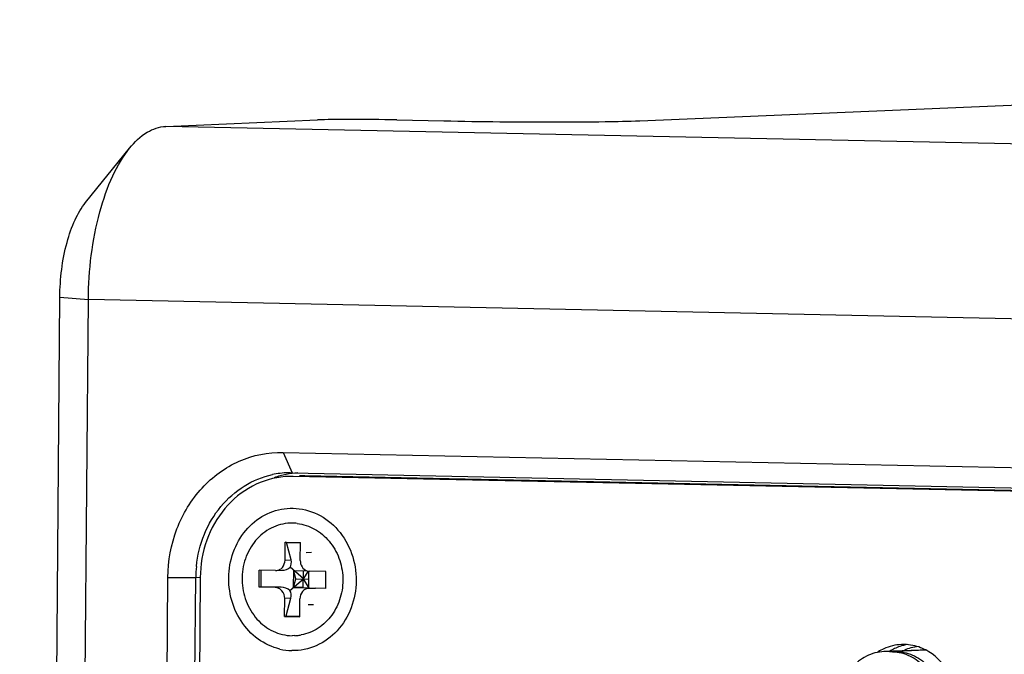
# Model space of a CAD drawing. Header units: millimetres. Extents: x 0 to 1750, y -1720 to 477.
# Tile 268 of 317: x 921 to 967, y -806 to -776. Entities that reach past the tile are written whole.
import ezdxf

# ---------------------------------------------------------------- set-up
doc = ezdxf.new("R2010")
doc.units = ezdxf.units.MM
doc.header["$LTSCALE"] = 92.51
for name, color, linetype in [('101400705_14DXF_CONTINUOUS_LINE', 7, 'CONTINUOUS'), ('DE-11-072043DXF_CONTINUOUS_LINE', 7, 'CONTINUOUS'), ('DE-13-001875DXF_CONTINUOUS_LINE', 7, 'CONTINUOUS'), ('MANIFOLD_SOLDXF_CONTINUOUS_LINE', 7, 'CONTINUOUS'), ('SC-KM3X5B-JMDXF_CONTINUOUS_LINE', 7, 'CONTINUOUS'), ('TLLAG-7XBX_DXF_CONTINUOUS_LINE', 7, 'CONTINUOUS')]:
    doc.layers.add(name, color=color, linetype=linetype)

msp = doc.modelspace()

# ---------------------------------------------------------------- linework, layer by layer
at = {"layer": '101400705_14DXF_CONTINUOUS_LINE'}
msp.add_line((963.467, -805.648), (961.969, -805.711), dxfattribs=at)
for centre, radius, start, end in [((962.051, -807.669), 1.96, 88.8093, 92.4058), ((962.051, -807.671), 1.962, 88.006, 88.808)]:
    msp.add_arc(centre, radius, start, end, dxfattribs=at)
msp.add_open_spline([(962.119, -805.71), (962.26, -805.715), (962.542, -805.756), (962.946, -805.905), (963.317, -806.138), (963.586, -806.392), (963.772, -806.626), (963.94, -806.881), (964.174, -807.371), (964.317, -808.149), (964.192, -808.93), (963.969, -809.423), (963.807, -809.679), (963.625, -809.915), (963.362, -810.171), (962.996, -810.406), (962.596, -810.558), (962.315, -810.601), (962.175, -810.607)], degree=3, knots=[0, 0, 0, 0, 0.059137, 0.118968, 0.179883, 0.242094, 0.273734, 0.305688, 0.37036, 0.501251, 0.631802, 0.696095, 0.727826, 0.75923, 0.820966, 0.881459, 0.94099, 1, 1, 1, 1], dxfattribs=at)
at = {"layer": 'DE-11-072043DXF_CONTINUOUS_LINE'}
for p, q in [((1003.217, -798.914), (933.725, -797.468)), ((934.019, -797.456), (934.262, -797.446)), ((934.262, -797.446), (934.019, -797.449)), ((1003.754, -798.892), (934.262, -797.446)), ((929.348, -802.227), (927.674, -1005.156)), ((962.463, -805.377), (962.325, -805.379))]:
    msp.add_line(p, q, dxfattribs=at)
for centre, radius, start, end in [((933.646, -801.353), 3.885, 92.425, 94.4855), ((933.646, -801.337), 3.87, 90.9948, 92.4246), ((933.645, -801.323), 3.855, 89.5743, 90.9948), ((933.645, -801.311), 3.843, 88.8082, 89.5739), ((963.003, -807.685), 2.34, 115.4035, 121.8826), ((962.972, -807.621), 2.269, 108.8463, 115.4002), ((962.96, -807.591), 2.237, 99.4419, 108.8191), ((933.717, -802.95), 2.716, 256.6084, 268.7497), ((962.486, -807.74), 2.379, 121.8701, 123.1951)]:
    msp.add_arc(centre, radius, start, end, dxfattribs=at)
for points, knots in [([(933.342, -797.48), (932.808, -797.521), (931.729, -797.84), (930.417, -798.928), (929.556, -800.458), (929.353, -801.634), (929.348, -802.227)], [0, 0, 0, 0, 0.237499, 0.482466, 0.737528, 1, 1, 1, 1]), ([(933.088, -805.592), (932.724, -805.506), (932.012, -805.171), (931.202, -804.297), (930.725, -803.169), (930.638, -801.933), (930.95, -800.744), (931.628, -799.756), (932.591, -799.103), (933.346, -798.96), (933.713, -798.968)], [0, 0, 0, 0, 0.120091, 0.244955, 0.374338, 0.505731, 0.635696, 0.761452, 0.882243, 1, 1, 1, 1]), ([(933.713, -798.968), (934.106, -798.976), (934.911, -799.176), (935.897, -799.954), (936.541, -801.077), (936.758, -802.378), (936.521, -803.67), (935.858, -804.771), (934.855, -805.51), (934.048, -805.674), (933.658, -805.666)], [0, 0, 0, 0, 0.118857, 0.241999, 0.370422, 0.502043, 0.633095, 0.760105, 0.881774, 1, 1, 1, 1]), ([(962.325, -805.379), (962.038, -805.391), (961.652, -805.486), (961.313, -805.669), (961.23, -805.721)], [0, 0, 0, 0, 0.74632, 1, 1, 1, 1]), ([(963.461, -805.635), (963.383, -805.595), (963.069, -805.453), (962.721, -805.383), (962.463, -805.377)], [0, 0, 0, 0, 0.253614, 1, 1, 1, 1]), ([(963.652, -810.532), (964.051, -810.284), (964.721, -809.513), (965.018, -808.028), (964.606, -806.57), (963.878, -805.852), (963.461, -805.635)], [0, 0, 0, 0, 0.243684, 0.499861, 0.756135, 1, 1, 1, 1])]:
    msp.add_open_spline(points, degree=3, knots=knots, dxfattribs=at)
at = {"layer": 'DE-13-001875DXF_CONTINUOUS_LINE'}
for p, q in [((950.025, -780.741), (1063.256, -775.986)), ((927.733, -781.003), (934.87, -780.703)), ((1013.144, -782.78), (927.733, -781.003)), ((938.598, -780.701), (940.798, -780.745)), ((923.958, -784.591), (926.025, -782.035)), ((920.859, -1017.958), (922.747, -789.038)), ((922.201, -1018.07), (924.089, -789.15)), ((922.747, -789.038), (924.089, -789.15)), ((1009.5, -790.927), (924.089, -789.15)), ((933.243, -796.34), (933.672, -797.298)), ((933.243, -796.34), (1002.734, -797.785)), ((933.576, -797.297), (933.672, -797.298)), ((933.672, -797.298), (1003.163, -798.744)), ((926.154, -1005.155), (927.827, -802.226)), ((927.464, -1005.155), (929.138, -802.226)), ((927.827, -802.226), (929.138, -802.226)), ((929.138, -802.226), (929.347, -802.217))]:
    msp.add_line(p, q, dxfattribs=at)
for centre, radius, start, end in [((933.593, -801.352), 4.055, 91.6933, 102.1258), ((934.193, -801.36), 4.066, 101.3902, 109.6879), ((934.182, -801.315), 4.02, 93.433, 101.3642), ((933.589, -801.284), 3.987, 90.189, 91.6653), ((934.714, -802.272), 5.576, 174.1599, 179.5197)]:
    msp.add_arc(centre, radius, start, end, dxfattribs=at)
msp.add_ellipse((938.696, -780.86), major_axis=(4.401, -0.092), ratio=0.035629, start_param=1.593985, end_param=2.626002, dxfattribs=at)
for points, knots in [([(926.025, -782.035), (926.259, -781.745), (926.753, -781.256), (927.426, -781.016), (927.733, -781.003)], [0, 0, 0, 0, 0.54811, 1, 1, 1, 1]), ([(940.798, -780.745), (942.553, -780.78), (945.082, -780.804), (948.158, -780.788), (949.478, -780.764), (950.025, -780.741)], [0, 0, 0, 0, 0.570688, 0.822175, 1, 1, 1, 1]), ([(924.089, -789.15), (924.1, -787.766), (924.334, -785.762), (925.149, -783.4), (925.707, -782.427), (926.025, -782.035)], [0, 0, 0, 0, 0.555455, 0.797408, 1, 1, 1, 1]), ([(922.747, -789.038), (922.755, -788.173), (922.901, -786.92), (923.41, -785.444), (923.759, -784.836), (923.958, -784.591)], [0, 0, 0, 0, 0.555507, 0.797409, 1, 1, 1, 1]), ([(927.827, -802.226), (927.834, -801.45), (928.114, -799.911), (929.303, -797.943), (931.099, -796.619), (932.543, -796.325), (933.243, -796.34)], [0, 0, 0, 0, 0.263198, 0.518242, 0.762584, 1, 1, 1, 1]), ([(929.167, -801.705), (929.219, -801.188), (929.467, -800.176), (930.249, -798.853), (931.365, -797.861), (932.277, -797.487), (932.742, -797.387)], [0, 0, 0, 0, 0.261354, 0.51564, 0.761313, 1, 1, 1, 1])]:
    msp.add_open_spline(points, degree=3, knots=knots, dxfattribs=at)
at = {"layer": 'MANIFOLD_SOLDXF_CONTINUOUS_LINE'}
msp.add_line((963.467, -805.648), (961.768, -805.719), dxfattribs=at)
for centre, radius, start, end in [((961.85, -807.677), 1.959, 88.8096, 92.4072), ((961.85, -807.679), 1.962, 88.4062, 88.808)]:
    msp.add_arc(centre, radius, start, end, dxfattribs=at)
msp.add_open_spline([(961.905, -805.718), (962.045, -805.722), (962.328, -805.761), (962.733, -805.908), (963.106, -806.139), (963.377, -806.392), (963.565, -806.626), (963.734, -806.88), (963.97, -807.371), (964.116, -808.15), (963.992, -808.933), (963.77, -809.427), (963.608, -809.684), (963.427, -809.92), (963.163, -810.178), (962.797, -810.414), (962.395, -810.567), (962.114, -810.609), (961.973, -810.615)], degree=3, knots=[0, 0, 0, 0, 0.05913, 0.118941, 0.179829, 0.242014, 0.273642, 0.305587, 0.370245, 0.501134, 0.631714, 0.696026, 0.727768, 0.759182, 0.820934, 0.88144, 0.94098, 1, 1, 1, 1], dxfattribs=at)
at = {"layer": 'SC-KM3X5B-JMDXF_CONTINUOUS_LINE'}
for p, q in [((933.707, -799.668), (933.574, -799.673)), ((933.335, -801.41), (933.342, -800.56)), ((933.411, -800.584), (933.342, -800.56)), ((933.342, -800.56), (934.058, -800.575)), ((933.617, -801.398), (933.411, -800.584)), ((933.411, -800.584), (934.057, -800.598)), ((934.051, -801.425), (934.058, -800.575)), ((933.335, -801.41), (933.617, -801.398)), ((934.583, -801.049), (934.326, -801.059)), ((934.2, -802.295), (933.574, -801.745)), ((932.117, -802.684), (932.124, -801.884)), ((932.884, -801.9), (932.124, -801.884)), ((932.211, -802.682), (932.218, -801.882)), ((932.884, -801.9), (932.909, -801.899)), ((932.909, -801.9), (933.198, -801.888)), ((933.565, -802.837), (934.2, -802.295)), ((933.735, -802.692), (933.742, -801.892)), ((933.735, -802.692), (933.842, -802.288)), ((933.842, -802.288), (933.742, -801.892)), ((933.742, -801.892), (934.358, -801.905)), ((933.842, -802.288), (934.454, -802.3)), ((934.196, -802.695), (934.203, -801.895)), ((934.2, -802.295), (934.444, -801.927)), ((934.466, -802.732), (934.2, -802.295)), ((934.451, -802.707), (934.457, -801.933)), ((935.254, -801.949), (934.494, -801.934)), ((935.247, -802.749), (935.254, -801.949)), ((932.211, -802.682), (932.117, -802.684)), ((932.877, -802.7), (932.117, -802.684)), ((933.159, -802.688), (932.211, -802.682)), ((933.159, -802.688), (932.877, -802.7)), ((934.196, -802.695), (933.735, -802.692)), ((933.735, -802.692), (934.451, -802.707)), ((934.462, -802.734), (934.751, -802.721)), ((934.487, -802.733), (934.462, -802.734)), ((934.487, -802.733), (934.769, -802.722)), ((935.247, -802.749), (934.487, -802.733)), ((934.751, -802.722), (934.769, -802.722)), ((935.247, -802.744), (934.769, -802.722)), ((933.313, -804.059), (933.32, -803.209)), ((933.602, -803.197), (933.32, -803.209)), ((933.383, -804.028), (933.602, -803.197)), ((934.029, -804.074), (934.036, -803.224)), ((934.681, -803.506), (934.427, -803.516)), ((933.313, -804.059), (933.383, -804.028)), ((933.313, -804.059), (934.029, -804.074)), ((933.383, -804.028), (934.029, -804.042)), ((933.796, -804.961), (933.664, -804.966))]:
    msp.add_line(p, q, dxfattribs=at)
for centre, radius, start, end in [((933.665, -801.71), 2.043, 86.7503, 88.8052), ((933.662, -801.755), 2.088, 83.1263, 86.7445), ((934.502, -801.544), 0.39, 263.4094, 268.7879), ((933.703, -802.856), 2.11, 272.5401, 278.192), ((933.697, -802.814), 2.153, 278.1814, 280.6464)]:
    msp.add_arc(centre, radius, start, end, dxfattribs=at)
for centre, major_axis, ratio, start_param, end_param in [((933.17, -801.388), (-0.342, 0.425), 0.739031, -2.911397, -2.125999), ((933.17, -801.388), (0.576, -0.001), 0.867308, -1.519942, -0.790687), ((933.155, -803.188), (0.576, -0.001), 0.867308, 0.78011, 1.565508), ((933.155, -803.188), (0.329, 0.441), 0.75113, -1.078761, -0.293363)]:
    msp.add_ellipse(centre, major_axis=major_axis, ratio=ratio, start_param=start_param, end_param=end_param, dxfattribs=at)
for points, knots in [([(933.574, -799.669), (933.27, -799.683), (932.651, -799.847), (931.898, -800.459), (931.414, -801.335), (931.257, -802.344), (931.449, -803.349), (931.962, -804.213), (932.735, -804.806), (933.359, -804.959), (933.664, -804.966)], [0, 0, 0, 0, 0.118416, 0.240654, 0.367953, 0.499049, 0.630437, 0.758426, 0.88146, 1, 1, 1, 1]), ([(933.912, -799.682), (934.195, -799.716), (934.765, -799.904), (935.457, -800.491), (935.92, -801.302), (936.104, -802.236), (935.986, -803.18), (935.581, -804.02), (934.931, -804.653), (934.376, -804.877), (934.095, -804.93)], [0, 0, 0, 0, 0.118856, 0.241902, 0.369524, 0.500267, 0.63091, 0.758368, 0.881122, 1, 1, 1, 1]), ([(932.909, -801.9), (932.965, -801.897), (933.08, -801.867), (933.269, -801.719), (933.334, -801.531), (933.335, -801.41)], [0, 0, 0, 0, 0.239378, 0.48614, 1, 1, 1, 1]), ([(934.051, -801.425), (934.05, -801.527), (934.103, -801.732), (934.267, -801.872), (934.357, -801.907)], [0, 0, 0, 0, 0.514324, 1, 1, 1, 1]), ([(933.32, -803.209), (933.321, -803.083), (933.254, -802.885), (933.056, -802.731), (932.936, -802.701), (932.877, -802.7)], [0, 0, 0, 0, 0.513973, 0.761539, 1, 1, 1, 1]), ([(934.462, -802.734), (934.406, -802.736), (934.291, -802.766), (934.102, -802.915), (934.037, -803.103), (934.036, -803.224)], [0, 0, 0, 0, 0.239378, 0.48614, 1, 1, 1, 1])]:
    msp.add_open_spline(points, degree=3, knots=knots, dxfattribs=at)
msp.add_open_spline([(934.357, -801.907), (934.389, -801.919), (934.423, -801.927), (934.457, -801.931)], degree=3, dxfattribs=at)
at = {"layer": 'TLLAG-7XBX_DXF_CONTINUOUS_LINE'}
msp.add_line((963.199, -805.642), (961.499, -805.714), dxfattribs=at)
for centre, radius, start, end in [((961.582, -807.672), 1.96, 88.8092, 92.4055), ((961.581, -807.677), 1.965, 84.9321, 88.805), ((963.281, -807.601), 1.96, 88.8092, 92.4055), ((963.281, -807.606), 1.965, 85.0057, 88.8052)]:
    msp.add_arc(centre, radius, start, end, dxfattribs=at)
for points, knots in [([(962.387, -805.676), (962.487, -805.625), (962.696, -805.537), (962.916, -805.483), (963.027, -805.465)], [0, 0, 0, 0, 0.502088, 1, 1, 1, 1]), ([(961.499, -805.714), (961.357, -805.72), (961.071, -805.763), (960.663, -805.918), (960.292, -806.156), (960.026, -806.415), (959.843, -806.652), (959.681, -806.91), (959.458, -807.405), (959.336, -808.187), (959.485, -808.965), (959.723, -809.454), (959.894, -809.708), (960.084, -809.941), (960.359, -810.195), (960.737, -810.425), (961.149, -810.571), (961.436, -810.608), (961.58, -810.611)], [0, 0, 0, 0, 0.059655, 0.119731, 0.180589, 0.242466, 0.273857, 0.305522, 0.369538, 0.499151, 0.629003, 0.693284, 0.725103, 0.756655, 0.818855, 0.879992, 0.940263, 1, 1, 1, 1])]:
    msp.add_open_spline(points, degree=3, knots=knots, dxfattribs=at)

doc.saveas('drawing.dxf')
